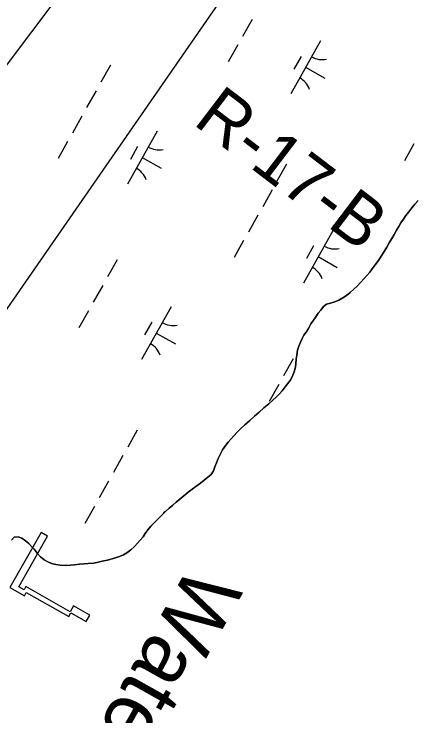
# Model space of a CAD drawing. Extents: x 3913936 to 3933962, y 195330 to 217741.
# Drawn here: x 3923436 to 3923769, y 199912 to 200489 of the extents above; entities that cross this region are included whole.
import ezdxf

# ---------------------------------------------------------------- set-up
doc = ezdxf.new("R2010")
doc.units = 0
for name, color, linetype in [('V-CHAN-DOCK', 7, 'Continuous'), ('V-RIVR-IDEN', 7, 'Continuous'), ('V-RIVR-RANG-IDEN', 7, 'Continuous'), ('V-TOPO-SHOR', 7, 'Continuous'), ('V-UTIL-LINE', 7, 'Continuous'), ('V-WETL-SWMP', 7, 'Continuous')]:
    doc.layers.add(name, color=color, linetype=linetype)

msp = doc.modelspace()

# ---------------------------------------------------------------- linework, layer by layer
at = {"layer": 'V-CHAN-DOCK'}
msp.add_lwpolyline([(3923458.56, 200062.78), (3923432.96, 200017.59), (3923444.96, 200010.79), (3923446.47, 200013.46), (3923481.36, 199993.7), (3923483.16, 199996.89), (3923495.74, 199989.76), (3923498.67, 199994.95), (3923485.34, 200002.5), (3923482.61, 199997.68), (3923446.17, 200018.32), (3923444.63, 200015.6), (3923440.35, 200018.02), (3923463.97, 200059.72)], close=True, dxfattribs=at)
at = {"layer": 'V-TOPO-SHOR'}
for points in [[(3923691.29, 200248.7), (3923693.79, 200250.7), (3923697.08, 200251.66), (3923700.54, 200252.79), (3923703.82, 200254.01), (3923707.19, 200255.84), (3923710.04, 200257.75), (3923713.06, 200260.27), (3923716.25, 200262.96), (3923719.02, 200265.56), (3923721.78, 200268.51), (3923724.8, 200271.81), (3923727.21, 200274.58), (3923729.28, 200277.18), (3923731.35, 200279.79), (3923733.85, 200283.08), (3923736.43, 200286.81), (3923738.76, 200290.28), (3923741.17, 200294), (3923743.33, 200297.64), (3923745.39, 200301.11), (3923747.46, 200304.66), (3923749.44, 200308.13), (3923751.42, 200311.6), (3923753.23, 200314.71), (3923755.04, 200317.66), (3923757.02, 200320.61), (3923759.17, 200323.64), (3923761.59, 200326.85), (3923764.09, 200329.97), (3923766.59, 200332.92), (3923769.09, 200335.96)], [(3923434.17, 200056.51), (3923436.5, 200058.94), (3923439.87, 200059.3), (3923442.82, 200058.09), (3923445.77, 200055.94), (3923448.45, 200053.7), (3923450.62, 200051.46), (3923452.88, 200049.04), (3923455.74, 200045.67), (3923458.26, 200042.91), (3923461.04, 200040.5), (3923464.16, 200038.6), (3923467.27, 200037.4), (3923470.65, 200036.63), (3923474.29, 200035.86), (3923478.87, 200035.79), (3923482.94, 200036.06), (3923486.14, 200036.24), (3923490.38, 200036.68), (3923494.01, 200036.96), (3923497.47, 200037.22), (3923501.97, 200037.76), (3923505.77, 200038.46), (3923509.06, 200039.25), (3923513.21, 200040.12), (3923516.15, 200040.91), (3923519.09, 200041.78), (3923523.23, 200043.18), (3923526.43, 200044.57), (3923529.28, 200046.14), (3923532.48, 200048.48), (3923535.5, 200051.26), (3923538, 200053.95), (3923540.33, 200056.64), (3923542.66, 200059.41), (3923544.38, 200062.01), (3923546.45, 200065.13), (3923549.12, 200068.17), (3923551.71, 200070.86), (3923554.39, 200073.46), (3923556.97, 200076.15), (3923559.13, 200078.32), (3923561.46, 200080.49), (3923564.14, 200082.83), (3923567.07, 200085.35), (3923570.01, 200087.87), (3923572.85, 200090.38), (3923576.22, 200093.16), (3923579.85, 200096.11), (3923583.13, 200098.63), (3923585.98, 200100.71), (3923589.86, 200103.58), (3923592.97, 200105.84), (3923595.99, 200108.27), (3923598.58, 200110.61), (3923600.65, 200113.73), (3923601.85, 200116.77), (3923603.14, 200120.06), (3923604.51, 200123.87), (3923606.32, 200127.59), (3923608.04, 200130.8), (3923610.71, 200134.79), (3923612.69, 200137.3), (3923614.77, 200139.64), (3923617.27, 200142.33), (3923620.11, 200145.46), (3923623.48, 200148.58), (3923626.15, 200151.18), (3923630.56, 200155.09), (3923634.27, 200158.47), (3923638.24, 200161.86), (3923642.12, 200165.33), (3923646.18, 200168.8), (3923649.2, 200171.58), (3923652.39, 200174.62), (3923654.89, 200177.05), (3923657.05, 200179.56), (3923659.64, 200182.68), (3923661.62, 200185.11), (3923663.77, 200187.97), (3923665.5, 200190.92), (3923667.04, 200195.08), (3923668.07, 200198.97), (3923668.58, 200202), (3923668.83, 200205.46), (3923669.17, 200208.75), (3923669.93, 200212.82), (3923670.96, 200216.2), (3923672.17, 200219.58), (3923673.63, 200222.44), (3923675.09, 200225.12), (3923676.9, 200227.64), (3923678.79, 200230.84), (3923680.86, 200234.48), (3923682.93, 200237.69), (3923684.83, 200240.46), (3923686.89, 200243.41), (3923688.96, 200245.93), (3923691.29, 200248.7)]]:
    msp.add_lwpolyline(points, dxfattribs=at)
at = {"layer": 'V-UTIL-LINE'}
for points in [[(3922259.35, 198607.65), (3922481.8, 198996.51), (3922891.23, 199568.37), (3923401.91, 200205.88), (3924391.34, 201632.88), (3925141.51, 202100.49), (3925635.89, 202689.84), (3926060.57, 203224.55), (3926266.36, 203722.12), (3926398.76, 204373.14), (3926759.45, 205211.96), (3927229.53, 206070.79), (3927602.51, 206766.2), (3928031.78, 207586.17)], [(3922166.91, 198676.44), (3922606.64, 199354.27), (3923719.03, 200830.83), (3923718.13, 200956.52)]]:
    msp.add_lwpolyline(points, dxfattribs=at)
at = {"layer": 'V-WETL-SWMP'}
for p, q in [((3923632.43, 200485), (3923624.59, 200471.05)), ((3923688.76, 200467.43), (3923664.26, 200423.85)), ((3923620.67, 200464.07), (3923612.83, 200450.13)), ((3923672.73, 200454.65), (3923666.85, 200444.19)), ((3923515.75, 200447.34), (3923507.91, 200433.39)), ((3923676.51, 200445.64), (3923692.2, 200436.82)), ((3923503.99, 200426.41), (3923496.15, 200412.47)), ((3923492.23, 200405.49), (3923484.39, 200391.55)), ((3923554.16, 200393.14), (3923529.66, 200349.56)), ((3923480.47, 200384.57), (3923472.63, 200370.63)), ((3923538.12, 200380.36), (3923532.24, 200369.9)), ((3923765.66, 200382.56), (3923757.82, 200368.62)), ((3923541.91, 200371.35), (3923557.6, 200362.53)), ((3923660.75, 200365.83), (3923652.91, 200351.88)), ((3923648.99, 200344.91), (3923641.15, 200330.96)), ((3923766.59, 200332.92), (3923764.09, 200329.97)), ((3923769.09, 200335.96), (3923766.59, 200332.92)), ((3923761.59, 200326.85), (3923759.17, 200323.64)), ((3923764.09, 200329.97), (3923761.59, 200326.85)), ((3923637.23, 200323.98), (3923629.39, 200310.04)), ((3923757.02, 200320.61), (3923755.04, 200317.66)), ((3923759.17, 200323.64), (3923757.02, 200320.61)), ((3923753.23, 200314.71), (3923751.42, 200311.6)), ((3923755.04, 200317.66), (3923753.23, 200314.71)), ((3923699.16, 200311.63), (3923674.66, 200268.05)), ((3923751.42, 200311.6), (3923749.44, 200308.13)), ((3923625.47, 200303.06), (3923617.63, 200289.12)), ((3923747.46, 200304.66), (3923745.39, 200301.11)), ((3923749.44, 200308.13), (3923747.46, 200304.66)), ((3923683.12, 200298.85), (3923677.24, 200288.39)), ((3923743.33, 200297.64), (3923741.17, 200294)), ((3923745.39, 200301.11), (3923743.33, 200297.64)), ((3923741.17, 200294), (3923738.76, 200290.27)), ((3923521.21, 200287.16), (3923513.37, 200273.21)), ((3923686.91, 200289.84), (3923702.6, 200281.02)), ((3923736.44, 200286.81), (3923733.85, 200283.08)), ((3923738.76, 200290.27), (3923736.44, 200286.81)), ((3923731.35, 200279.79), (3923729.28, 200277.18)), ((3923733.85, 200283.08), (3923731.35, 200279.79)), ((3923727.21, 200274.58), (3923724.8, 200271.81)), ((3923729.28, 200277.18), (3923727.21, 200274.58)), ((3923721.78, 200268.51), (3923719.02, 200265.56)), ((3923724.8, 200271.81), (3923721.78, 200268.51)), ((3923509.45, 200266.24), (3923501.61, 200252.29)), ((3923716.25, 200262.96), (3923713.06, 200260.27)), ((3923719.02, 200265.56), (3923716.25, 200262.96)), ((3923710.04, 200257.75), (3923707.19, 200255.84)), ((3923713.06, 200260.27), (3923710.04, 200257.75)), ((3923697.08, 200251.66), (3923693.79, 200250.7)), ((3923700.54, 200252.79), (3923697.08, 200251.66)), ((3923703.82, 200254.01), (3923700.54, 200252.79)), ((3923707.19, 200255.84), (3923703.82, 200254.01)), ((3923497.69, 200245.32), (3923489.85, 200231.37)), ((3923565.79, 200248.67), (3923541.29, 200205.09)), ((3923688.96, 200245.93), (3923686.89, 200243.41)), ((3923691.29, 200248.7), (3923688.96, 200245.93)), ((3923693.79, 200250.7), (3923691.29, 200248.7)), ((3923684.83, 200240.46), (3923682.93, 200237.69)), ((3923686.89, 200243.41), (3923684.83, 200240.46)), ((3923549.75, 200235.89), (3923543.87, 200225.43)), ((3923680.86, 200234.48), (3923678.79, 200230.84)), ((3923682.93, 200237.69), (3923680.86, 200234.48)), ((3923678.79, 200230.84), (3923676.9, 200227.64)), ((3923553.54, 200226.88), (3923569.23, 200218.06)), ((3923673.63, 200222.43), (3923672.17, 200219.58)), ((3923675.09, 200225.12), (3923673.63, 200222.43)), ((3923676.9, 200227.64), (3923675.09, 200225.12)), ((3923672.17, 200219.58), (3923670.96, 200216.2)), ((3923669.93, 200212.82), (3923669.17, 200208.75)), ((3923670.96, 200216.2), (3923669.93, 200212.82)), ((3923666.21, 200205.65), (3923658.37, 200191.7)), ((3923668.83, 200205.46), (3923668.58, 200202)), ((3923669.17, 200208.75), (3923668.83, 200205.46)), ((3923668.07, 200198.97), (3923667.04, 200195.08)), ((3923668.58, 200202), (3923668.07, 200198.97)), ((3923667.04, 200195.08), (3923665.5, 200190.92)), ((3923663.77, 200187.97), (3923661.62, 200185.11)), ((3923665.5, 200190.92), (3923663.77, 200187.97)), ((3923654.45, 200184.73), (3923646.61, 200170.78)), ((3923659.64, 200182.68), (3923657.05, 200179.56)), ((3923661.62, 200185.11), (3923659.64, 200182.68)), ((3923654.89, 200177.05), (3923652.39, 200174.62)), ((3923657.05, 200179.56), (3923654.89, 200177.05)), ((3923649.2, 200171.58), (3923646.18, 200168.8)), ((3923652.39, 200174.62), (3923649.2, 200171.58)), ((3923642.12, 200165.33), (3923638.24, 200161.86)), ((3923646.18, 200168.8), (3923642.12, 200165.33)), ((3923638.24, 200161.86), (3923634.27, 200158.47)), ((3923630.56, 200155.09), (3923626.15, 200151.18)), ((3923634.27, 200158.47), (3923630.56, 200155.09)), ((3923537.78, 200147.07), (3923529.94, 200133.12)), ((3923623.48, 200148.58), (3923620.11, 200145.46)), ((3923626.15, 200151.18), (3923623.48, 200148.58)), ((3923617.27, 200142.33), (3923614.77, 200139.64)), ((3923620.11, 200145.46), (3923617.27, 200142.33)), ((3923612.7, 200137.3), (3923610.71, 200134.79)), ((3923614.77, 200139.64), (3923612.7, 200137.3)), ((3923608.04, 200130.8), (3923606.32, 200127.59)), ((3923610.71, 200134.79), (3923608.04, 200130.8)), ((3923526.02, 200126.15), (3923518.18, 200112.2)), ((3923604.51, 200123.87), (3923603.14, 200120.06)), ((3923606.32, 200127.59), (3923604.51, 200123.87)), ((3923603.14, 200120.06), (3923601.85, 200116.77)), ((3923600.65, 200113.74), (3923598.58, 200110.61)), ((3923601.85, 200116.77), (3923600.65, 200113.74)), ((3923595.99, 200108.27), (3923592.97, 200105.84)), ((3923598.58, 200110.61), (3923595.99, 200108.27)), ((3923514.26, 200105.23), (3923506.42, 200091.28)), ((3923589.86, 200103.58), (3923585.98, 200100.72)), ((3923592.97, 200105.84), (3923589.86, 200103.58)), ((3923579.85, 200096.11), (3923576.22, 200093.16)), ((3923583.13, 200098.63), (3923579.85, 200096.11)), ((3923585.98, 200100.72), (3923583.13, 200098.63)), ((3923572.85, 200090.38), (3923570.01, 200087.87)), ((3923576.22, 200093.16), (3923572.85, 200090.38)), ((3923502.5, 200084.3), (3923494.66, 200070.36)), ((3923567.07, 200085.35), (3923564.14, 200082.83)), ((3923570.01, 200087.87), (3923567.07, 200085.35)), ((3923559.13, 200078.32), (3923556.97, 200076.15)), ((3923561.46, 200080.49), (3923559.13, 200078.32)), ((3923560.15, 200080.09), (3923559.18, 200078.36)), ((3923564.14, 200082.83), (3923561.46, 200080.49)), ((3923554.39, 200073.46), (3923551.71, 200070.86)), ((3923556.97, 200076.15), (3923554.39, 200073.46)), ((3923549.12, 200068.17), (3923546.45, 200065.13)), ((3923551.71, 200070.86), (3923549.12, 200068.17)), ((3923544.38, 200062.01), (3923542.66, 200059.41)), ((3923546.45, 200065.13), (3923544.38, 200062.01)), ((3923436.5, 200058.94), (3923434.17, 200056.51)), ((3923439.87, 200059.3), (3923436.5, 200058.94)), ((3923442.82, 200058.1), (3923439.87, 200059.3)), ((3923445.77, 200055.94), (3923442.82, 200058.1)), ((3923448.45, 200053.7), (3923445.77, 200055.94)), ((3923540.33, 200056.64), (3923538, 200053.95)), ((3923542.66, 200059.41), (3923540.33, 200056.64)), ((3923450.62, 200051.46), (3923448.45, 200053.7)), ((3923452.88, 200049.04), (3923450.62, 200051.46)), ((3923455.74, 200045.67), (3923452.88, 200049.04)), ((3923535.5, 200051.26), (3923532.48, 200048.48)), ((3923538, 200053.95), (3923535.5, 200051.26)), ((3923458.26, 200042.91), (3923455.74, 200045.67)), ((3923523.24, 200043.18), (3923519.09, 200041.78)), ((3923526.43, 200044.57), (3923523.24, 200043.18)), ((3923529.28, 200046.14), (3923526.43, 200044.57)), ((3923532.48, 200048.48), (3923529.28, 200046.14)), ((3923461.04, 200040.5), (3923458.26, 200042.91)), ((3923464.16, 200038.6), (3923461.04, 200040.5)), ((3923467.27, 200037.4), (3923464.16, 200038.6)), ((3923470.65, 200036.63), (3923467.27, 200037.4)), ((3923497.47, 200037.22), (3923494.01, 200036.95)), ((3923501.97, 200037.75), (3923497.47, 200037.22)), ((3923505.77, 200038.46), (3923501.97, 200037.75)), ((3923509.06, 200039.25), (3923505.77, 200038.46)), ((3923513.21, 200040.12), (3923509.06, 200039.25)), ((3923516.15, 200040.91), (3923513.21, 200040.12)), ((3923519.09, 200041.78), (3923516.15, 200040.91)), ((3923474.29, 200035.86), (3923470.65, 200036.63)), ((3923478.87, 200035.79), (3923474.29, 200035.86)), ((3923482.94, 200036.06), (3923478.87, 200035.79)), ((3923486.14, 200036.24), (3923482.94, 200036.06)), ((3923490.38, 200036.68), (3923486.14, 200036.24)), ((3923494.01, 200036.95), (3923490.38, 200036.68))]:
    msp.add_line(p, q, dxfattribs=at)
for centre, start, end in [((3923690.26, 200469.6), 239.88608, 281.42974), ((3923663.19, 200421.44), 19.88608, 61.42973), ((3923555.65, 200395.31), 239.88608, 281.42974), ((3923528.58, 200347.15), 19.88608, 61.42973), ((3923700.65, 200313.8), 239.88608, 281.42974), ((3923673.58, 200265.65), 19.88608, 61.42973), ((3923567.28, 200250.84), 239.88608, 281.42974), ((3923540.21, 200202.69), 19.88608, 61.42973)]:
    msp.add_arc(centre, 17.62, start, end, dxfattribs=at)

# ---------------------------------------------------------------- texts
at = {"layer": 'V-RIVR-IDEN'}
msp.add_text('Water', height=50, rotation=240.67305, dxfattribs=at).set_placement((3923581.62, 200038.14))
at = {"layer": 'V-RIVR-RANG-IDEN'}
msp.add_text('R-17-B', height=41.5, rotation=322.7503, dxfattribs=at).set_placement((3923582.88, 200399.4))

doc.saveas('drawing.dxf')
